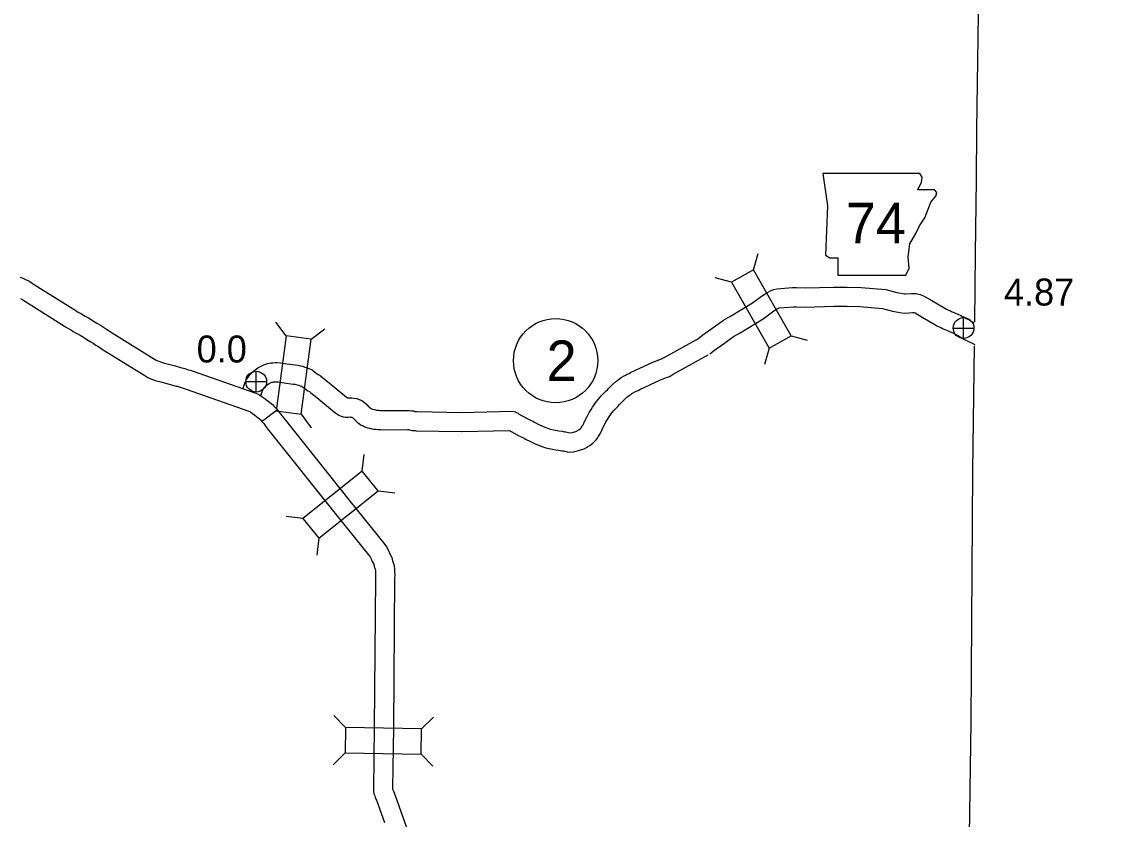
# Model space of a CAD drawing. Extents: x -939622 to -934245, y 1383184 to 1385301.
# Drawn here: x -936277.9 to -936227, y 1384917.1 to 1384954.6 of the extents above; entities that cross this region are included whole.
import ezdxf

# ---------------------------------------------------------------- set-up
doc = ezdxf.new("R2010")
doc.units = 0
for name, color, linetype in [('10', 7, 'Continuous'), ('2', 7, 'Continuous'), ('20', 7, 'Continuous'), ('21', 7, 'Continuous'), ('25', 7, 'Continuous'), ('26', 7, 'Continuous'), ('27', 7, 'Continuous')]:
    doc.layers.add(name, color=color, linetype=linetype)

msp = doc.modelspace()

# ---------------------------------------------------------------- linework, layer by layer
at = {"layer": '10'}
for points in [[(-936277.939, 1384942.582), (-936277.84, 1384942.54), (-936277.741, 1384942.496), (-936277.648, 1384942.459), (-936277.528, 1384942.4), (-936277.413, 1384942.325), (-936277.328, 1384942.265), (-936277.223, 1384942.204), (-936275.327, 1384941.009), (-936275.238, 1384940.956), (-936275.15, 1384940.905), (-936275.062, 1384940.86), (-936274.968, 1384940.795), (-936274.883, 1384940.747), (-936274.79, 1384940.694), (-936274.692, 1384940.645), (-936274.483, 1384940.519), (-936274.33, 1384940.416), (-936274.164, 1384940.319), (-936274.018, 1384940.237), (-936273.885, 1384940.137), (-936273.755, 1384940.061), (-936273.617, 1384939.965), (-936271.633, 1384938.729), (-936271.543, 1384938.68), (-936271.466, 1384938.648), (-936271.346, 1384938.604), (-936271.248, 1384938.565), (-936271.156, 1384938.54), (-936270.706, 1384938.427), (-936270.399, 1384938.341), (-936270.331, 1384938.327), (-936270.201, 1384938.289), (-936270.119, 1384938.258), (-936270.04, 1384938.233), (-936269.956, 1384938.205), (-936269.856, 1384938.173), (-936266.86, 1384937.124), (-936266.73, 1384937.064), (-936266.632, 1384937.006), (-936266.587, 1384936.972), (-936266.495, 1384936.913), (-936266.354, 1384936.801), (-936266.084, 1384936.59), (-936265.97, 1384936.476), (-936265.914, 1384936.406), (-936265.853, 1384936.339), (-936265.789, 1384936.259), (-936265.728, 1384936.18), (-936265.68, 1384936.11), (-936265.607, 1384936.011), (-936262.439, 1384932.047), (-936260.857, 1384930.09), (-936260.728, 1384929.911), (-936260.642, 1384929.744), (-936260.584, 1384929.615), (-936260.486, 1384929.416), (-936260.443, 1384929.256), (-936260.382, 1384929.078), (-936260.356, 1384928.893), (-936260.349, 1384928.743), (-936260.345, 1384928.596), (-936260.348, 1384928.448), (-936260.406, 1384921.413)], [(-936246.123, 1384939.663), (-936245.877, 1384939.868), (-936245.386, 1384940.213), (-936244.911, 1384940.561), (-936244.57, 1384940.742), (-936243.545, 1384941.377), (-936243.116, 1384941.683), (-936242.846, 1384941.865), (-936242.664, 1384941.955), (-936242.537, 1384942.002), (-936242.402, 1384942.031), (-936241.665, 1384942.085), (-936241.481, 1384942.091), (-936241.052, 1384942.074), (-936239.745, 1384942.11), (-936239.092, 1384942.112), (-936238.444, 1384942.096), (-936237.285, 1384941.992), (-936236.772, 1384941.858), (-936236.407, 1384941.796), (-936236.359, 1384941.792), (-936236.07, 1384941.814), (-936235.852, 1384941.815), (-936235.666, 1384941.77), (-936235.507, 1384941.703), (-936235.12, 1384941.478)], [(-936277.918, 1384941.58), (-936277.814, 1384941.506), (-936277.688, 1384941.434), (-936275.798, 1384940.241), (-936275.693, 1384940.179), (-936275.581, 1384940.114), (-936275.523, 1384940.085), (-936275.447, 1384940.033), (-936275.331, 1384939.966), (-936275.212, 1384939.898), (-936275.123, 1384939.854), (-936274.967, 1384939.76), (-936274.81, 1384939.654), (-936274.611, 1384939.538), (-936274.509, 1384939.481), (-936274.386, 1384939.388), (-936274.242, 1384939.303), (-936274.112, 1384939.213), (-936272.087, 1384937.952), (-936271.934, 1384937.868), (-936271.794, 1384937.81), (-936271.666, 1384937.763), (-936271.534, 1384937.711), (-936271.385, 1384937.67), (-936270.938, 1384937.557), (-936270.611, 1384937.465), (-936270.547, 1384937.452), (-936270.484, 1384937.434), (-936270.415, 1384937.408), (-936270.319, 1384937.377), (-936270.235, 1384937.349), (-936270.141, 1384937.319), (-936267.196, 1384936.288), (-936267.15, 1384936.267), (-936267.132, 1384936.256), (-936267.098, 1384936.231), (-936267.02, 1384936.181), (-936266.911, 1384936.094), (-936266.681, 1384935.914), (-936266.642, 1384935.875), (-936266.599, 1384935.822), (-936266.537, 1384935.753), (-936266.497, 1384935.704), (-936266.458, 1384935.653), (-936266.413, 1384935.587), (-936266.32, 1384935.461), (-936263.14, 1384931.483), (-936261.573, 1384929.544), (-936261.498, 1384929.439), (-936261.452, 1384929.351), (-936261.398, 1384929.23), (-936261.332, 1384929.096), (-936261.304, 1384928.993), (-936261.261, 1384928.868), (-936261.253, 1384928.808), (-936261.248, 1384928.712), (-936261.246, 1384928.595), (-936261.248, 1384928.461), (-936261.306, 1384921.42)], [(-936245.547, 1384938.971), (-936245.329, 1384939.153), (-936244.861, 1384939.482), (-936244.432, 1384939.796), (-936244.122, 1384939.961), (-936243.046, 1384940.627), (-936242.603, 1384940.943), (-936242.393, 1384941.085), (-936242.306, 1384941.128), (-936242.286, 1384941.136), (-936242.276, 1384941.138), (-936241.617, 1384941.186), (-936241.484, 1384941.191), (-936241.058, 1384941.173), (-936239.731, 1384941.21), (-936239.102, 1384941.211), (-936238.495, 1384941.197), (-936237.44, 1384941.102), (-936236.961, 1384940.977), (-936236.525, 1384940.904), (-936236.369, 1384940.888), (-936236.033, 1384940.914), (-936235.957, 1384940.914), (-936235.948, 1384940.912), (-936235.909, 1384940.896), (-936235.573, 1384940.7)], [(-936235.121, 1384941.479), (-936234.512, 1384941.127), (-936234.435, 1384941.076), (-936234.373, 1384941.046), (-936234.28, 1384941.009), (-936234.193, 1384940.96), (-936234.004, 1384940.881), (-936233.899, 1384940.836), (-936233.76, 1384940.776), (-936233.678, 1384940.736), (-936233.592, 1384940.694), (-936233.507, 1384940.641), (-936233.426, 1384940.604), (-936233.32, 1384940.545), (-936233.247, 1384940.501), (-936233.154, 1384940.446), (-936233.126, 1384940.432)], [(-936235.571, 1384940.699), (-936234.984, 1384940.36), (-936234.88, 1384940.292), (-936234.738, 1384940.222), (-936234.668, 1384940.195), (-936234.587, 1384940.15), (-936234.356, 1384940.053), (-936234.256, 1384940.01), (-936234.136, 1384939.958), (-936234.074, 1384939.928), (-936234.028, 1384939.905), (-936233.933, 1384939.846), (-936233.833, 1384939.8), (-936233.771, 1384939.765), (-936233.706, 1384939.727), (-936233.588, 1384939.657), (-936233.104, 1384939.41)], [(-936257.215, 1384936.226), (-936254.827, 1384936.28), (-936254.729, 1384936.265), (-936254.675, 1384936.252), (-936254.625, 1384936.227), (-936254.553, 1384936.192), (-936254.525, 1384936.164), (-936254.118, 1384935.94), (-936254.005, 1384935.882), (-936253.861, 1384935.815), (-936253.776, 1384935.768), (-936253.572, 1384935.66), (-936253.398, 1384935.579), (-936253.331, 1384935.547), (-936253.294, 1384935.535), (-936253.206, 1384935.507), (-936253.13, 1384935.475), (-936253.081, 1384935.452), (-936253.06, 1384935.444), (-936253.048, 1384935.441), (-936252.634, 1384935.363), (-936252.48, 1384935.339), (-936252.369, 1384935.315), (-936252.306, 1384935.31), (-936252.18, 1384935.289), (-936252.109, 1384935.27), (-936252.009, 1384935.287), (-936251.955, 1384935.301), (-936251.795, 1384935.348), (-936251.761, 1384935.37), (-936251.701, 1384935.406), (-936251.642, 1384935.453), (-936251.607, 1384935.488), (-936251.581, 1384935.516), (-936251.569, 1384935.532), (-936251.536, 1384935.581), (-936251.519, 1384935.608), (-936251.501, 1384935.638), (-936251.457, 1384935.728), (-936251.382, 1384935.897), (-936251.305, 1384936.039), (-936251.209, 1384936.223), (-936251.122, 1384936.367), (-936251.051, 1384936.476), (-936250.866, 1384936.741), (-936250.726, 1384936.915), (-936250.652, 1384936.998), (-936250.58, 1384937.069), (-936250.514, 1384937.143), (-936250.411, 1384937.238), (-936250.36, 1384937.29), (-936250.298, 1384937.356), (-936250.229, 1384937.427), (-936250.179, 1384937.472), (-936250.122, 1384937.533), (-936250.025, 1384937.624), (-936249.935, 1384937.692), (-936249.862, 1384937.744), (-936249.793, 1384937.797), (-936249.704, 1384937.866), (-936249.607, 1384937.921), (-936249.502, 1384937.975), (-936249.423, 1384938.021), (-936249.342, 1384938.057), (-936249.273, 1384938.101), (-936248.218, 1384938.586), (-936247.89, 1384938.711), (-936247.829, 1384938.732), (-936247.818, 1384938.738), (-936247.748, 1384938.78), (-936247.688, 1384938.81), (-936246.052, 1384939.711)], [(-936257.194, 1384935.326), (-936254.96, 1384935.377), (-936254.54, 1384935.145), (-936254.401, 1384935.074), (-936254.268, 1384935.012), (-936254.203, 1384934.976), (-936253.973, 1384934.854), (-936253.78, 1384934.764), (-936253.674, 1384934.714), (-936253.578, 1384934.68), (-936253.517, 1384934.661), (-936253.496, 1384934.652), (-936253.43, 1384934.622), (-936253.343, 1384934.589), (-936253.254, 1384934.564), (-936252.786, 1384934.476), (-936252.647, 1384934.454), (-936252.499, 1384934.422), (-936252.413, 1384934.416), (-936252.371, 1384934.408), (-936252.299, 1384934.389), (-936252.249, 1384934.377), (-936252.121, 1384934.359), (-936251.97, 1384934.37), (-936251.896, 1384934.393), (-936251.893, 1384934.394), (-936251.818, 1384934.406), (-936251.711, 1384934.435), (-936251.448, 1384934.512), (-936251.341, 1384934.57), (-936251.285, 1384934.606), (-936251.183, 1384934.667), (-936251.046, 1384934.778), (-936250.963, 1384934.858), (-936250.882, 1384934.945), (-936250.829, 1384935.02), (-936250.785, 1384935.085), (-936250.755, 1384935.131), (-936250.708, 1384935.209), (-936250.64, 1384935.349), (-936250.574, 1384935.499), (-936250.51, 1384935.616), (-936250.424, 1384935.782), (-936250.358, 1384935.891), (-936250.304, 1384935.975), (-936250.147, 1384936.2), (-936250.038, 1384936.334), (-936250, 1384936.378), (-936249.929, 1384936.447), (-936249.871, 1384936.511), (-936249.784, 1384936.592), (-936249.71, 1384936.668), (-936249.648, 1384936.734), (-936249.604, 1384936.779), (-936249.547, 1384936.831), (-936249.485, 1384936.896), (-936249.446, 1384936.934), (-936249.399, 1384936.968), (-936249.329, 1384937.019), (-936249.244, 1384937.083), (-936249.202, 1384937.116), (-936249.18, 1384937.128), (-936249.071, 1384937.185), (-936249.013, 1384937.218), (-936248.914, 1384937.262), (-936248.841, 1384937.309), (-936247.869, 1384937.755), (-936247.583, 1384937.864), (-936247.446, 1384937.912), (-936247.356, 1384937.966), (-936247.313, 1384937.991), (-936247.266, 1384938.016), (-936245.618, 1384938.923)], [(-936267.466, 1384937.362), (-936267.418, 1384937.513), (-936267.362, 1384937.652), (-936267.299, 1384937.778), (-936267.235, 1384937.881), (-936267.151, 1384937.994), (-936267.069, 1384938.076), (-936266.975, 1384938.165), (-936266.902, 1384938.218), (-936266.781, 1384938.313), (-936266.53, 1384938.442), (-936266.418, 1384938.488), (-936266.314, 1384938.521), (-936266.156, 1384938.559), (-936266.07, 1384938.561), (-936265.966, 1384938.571), (-936265.868, 1384938.563), (-936265.709, 1384938.549), (-936265.63, 1384938.535), (-936265.542, 1384938.526), (-936265.406, 1384938.507), (-936265.017, 1384938.455), (-936264.89, 1384938.443), (-936264.778, 1384938.417), (-936264.68, 1384938.393), (-936264.559, 1384938.355), (-936264.463, 1384938.32), (-936264.375, 1384938.284), (-936264.227, 1384938.221), (-936264.109, 1384938.136), (-936263.936, 1384938.004), (-936263.845, 1384937.955), (-936263.714, 1384937.848), (-936263.429, 1384937.622), (-936262.613, 1384936.946), (-936262.562, 1384936.907), (-936262.545, 1384936.906), (-936262.46, 1384936.911), (-936262.354, 1384936.909), (-936262.263, 1384936.902), (-936262.121, 1384936.878), (-936262.008, 1384936.834), (-936261.897, 1384936.779), (-936261.768, 1384936.69), (-936261.646, 1384936.577), (-936261.589, 1384936.522), (-936261.531, 1384936.466), (-936261.512, 1384936.448), (-936261.505, 1384936.443), (-936261.455, 1384936.409), (-936261.448, 1384936.404), (-936261.445, 1384936.403), (-936261.416, 1384936.388), (-936261.389, 1384936.38), (-936261.299, 1384936.355), (-936261.252, 1384936.346), (-936261.204, 1384936.337), (-936261.147, 1384936.333), (-936261.092, 1384936.324), (-936261.049, 1384936.319), (-936260.977, 1384936.316), (-936260.908, 1384936.312), (-936259.741, 1384936.318), (-936259.648, 1384936.316), (-936259.555, 1384936.306), (-936259.531, 1384936.3), (-936259.454, 1384936.297), (-936259.398, 1384936.275), (-936259.374, 1384936.272), (-936259.347, 1384936.273), (-936259.287, 1384936.267), (-936257.196, 1384936.226)], [(-936266.635, 1384937.006), (-936266.57, 1384937.209), (-936266.541, 1384937.281), (-936266.513, 1384937.338), (-936266.49, 1384937.374), (-936266.469, 1384937.402), (-936266.44, 1384937.431), (-936266.399, 1384937.471), (-936266.36, 1384937.499), (-936266.293, 1384937.552), (-936266.153, 1384937.624), (-936266.11, 1384937.641), (-936266.072, 1384937.654), (-936266.039, 1384937.662), (-936266.017, 1384937.662), (-936265.96, 1384937.668), (-936265.944, 1384937.666), (-936265.826, 1384937.656), (-936265.755, 1384937.643), (-936265.651, 1384937.633), (-936265.529, 1384937.616), (-936265.118, 1384937.56), (-936265.035, 1384937.553), (-936264.985, 1384937.541), (-936264.92, 1384937.526), (-936264.848, 1384937.502), (-936264.787, 1384937.481), (-936264.724, 1384937.454), (-936264.672, 1384937.432), (-936264.644, 1384937.412), (-936264.427, 1384937.246), (-936264.348, 1384937.204), (-936264.278, 1384937.146), (-936263.996, 1384936.923), (-936263.176, 1384936.244), (-936263.064, 1384936.157), (-936262.973, 1384936.093), (-936262.863, 1384936.045), (-936262.762, 1384936.013), (-936262.656, 1384936.006), (-936262.601, 1384936.007), (-936262.531, 1384936.005), (-936262.442, 1384936.011), (-936262.399, 1384936.01), (-936262.375, 1384936.008), (-936262.364, 1384936.006), (-936262.355, 1384936.001), (-936262.332, 1384935.986), (-936262.264, 1384935.922), (-936262.211, 1384935.872), (-936262.153, 1384935.816), (-936262.105, 1384935.77), (-936262.038, 1384935.717), (-936261.985, 1384935.681), (-936261.924, 1384935.634), (-936261.83, 1384935.589), (-936261.751, 1384935.552), (-936261.696, 1384935.533), (-936261.623, 1384935.504), (-936261.552, 1384935.491), (-936261.506, 1384935.479), (-936261.42, 1384935.462), (-936261.318, 1384935.443), (-936261.255, 1384935.439), (-936261.214, 1384935.432), (-936261.119, 1384935.421), (-936261.023, 1384935.417), (-936260.929, 1384935.412), (-936259.749, 1384935.417), (-936259.704, 1384935.417), (-936259.701, 1384935.416), (-936259.648, 1384935.404), (-936259.529, 1384935.382), (-936259.481, 1384935.378), (-936259.418, 1384935.371), (-936259.38, 1384935.372), (-936259.338, 1384935.368), (-936257.213, 1384935.326)], [(-936261.306, 1384921.423), (-936261.349, 1384918.544), (-936261.343, 1384918.497), (-936261.344, 1384918.434), (-936261.323, 1384918.334), (-936261.307, 1384918.277), (-936261.286, 1384918.211), (-936261.259, 1384918.148), (-936261.229, 1384918.055), (-936261.208, 1384918.017), (-936260.831, 1384916.962)], [(-936260.406, 1384921.41), (-936260.448, 1384918.595), (-936260.443, 1384918.552), (-936260.443, 1384918.529), (-936260.442, 1384918.526), (-936260.393, 1384918.41), (-936259.984, 1384917.265)], [(-936259.984, 1384917.265), (-936258.871, 1384914.155), (-936258.843, 1384914.083), (-936258.811, 1384913.974), (-936258.807, 1384913.945), (-936258.777, 1384913.838), (-936258.771, 1384913.803), (-936258.764, 1384913.778), (-936258.744, 1384913.684), (-936258.741, 1384913.654), (-936258.738, 1384913.639), (-936258.726, 1384913.571), (-936258.72, 1384913.502), (-936258.716, 1384913.475), (-936258.656, 1384912.068)]]:
    msp.add_lwpolyline(points, dxfattribs=at)
at = {"layer": '2'}
for points in [[(-936233.106, 1384940.476), (-936233.068, 1384943.678), (-936233.028, 1384947.169), (-936233.007, 1384949.494), (-936232.803, 1384963.625), (-936232.681, 1384971.43), (-936227.019, 1384990.062)], [(-936233.267, 1384921.698), (-936233.189, 1384933.485), (-936233.119, 1384939.355)], [(-936233.897, 1384880.432), (-936233.799, 1384888.128), (-936233.668, 1384893.97), (-936233.489, 1384906.519), (-936233.45, 1384909.954), (-936233.267, 1384921.698)]]:
    msp.add_lwpolyline(points, dxfattribs=at)
at = {"layer": '20'}
for p, q in [((-936243.492, 1384942.923), (-936243.282, 1384943.687)), ((-936244.526, 1384942.337), (-936245.289, 1384942.547)), ((-936265.441, 1384939.828), (-936265.921, 1384940.458)), ((-936264.263, 1384939.669), (-936263.633, 1384940.149)), ((-936241.733, 1384939.824), (-936240.97, 1384939.613)), ((-936242.766, 1384939.237), (-936242.977, 1384938.474)), ((-936265.918, 1384936.296), (-936266.548, 1384935.816)), ((-936264.741, 1384936.137), (-936264.261, 1384935.507)), ((-936261.869, 1384933.468), (-936261.781, 1384934.255)), ((-936261.127, 1384932.54), (-936260.34, 1384932.452)), ((-936264.653, 1384931.243), (-936265.44, 1384931.33)), ((-936263.911, 1384930.315), (-936263.999, 1384929.527)), ((-936262.651, 1384921.42), (-936263.203, 1384921.988)), ((-936259.088, 1384921.367), (-936258.519, 1384921.919)), ((-936262.669, 1384920.232), (-936263.237, 1384919.681)), ((-936259.105, 1384920.179), (-936258.554, 1384919.611))]:
    msp.add_line(p, q, dxfattribs=at)
for points in [[(-936244.526, 1384942.337), (-936242.766, 1384939.237), (-936241.733, 1384939.824), (-936243.492, 1384942.923)], [(-936265.441, 1384939.828), (-936265.918, 1384936.296), (-936264.741, 1384936.137), (-936264.263, 1384939.669)], [(-936261.869, 1384933.468), (-936264.653, 1384931.243), (-936263.911, 1384930.315), (-936261.127, 1384932.54)], [(-936262.669, 1384920.232), (-936259.105, 1384920.179), (-936259.088, 1384921.367), (-936262.651, 1384921.42)]]:
    msp.add_lwpolyline(points, close=True, dxfattribs=at)
at = {"layer": '21'}
msp.add_lwpolyline([(-936240.244, 1384947.445), (-936240.016, 1384945.923), (-936240.117, 1384943.614), (-936239.914, 1384943.487), (-936239.534, 1384943.487), (-936239.534, 1384942.675), (-936236.336, 1384942.675), (-936236.184, 1384943.005), (-936236.235, 1384943.537), (-936236.158, 1384944.147), (-936235.879, 1384944.629), (-936235.702, 1384944.984), (-936235.448, 1384945.365), (-936235.296, 1384945.771), (-936235.169, 1384946.101), (-936234.94, 1384946.38), (-936234.89, 1384946.557), (-936234.991, 1384946.684), (-936235.778, 1384946.684), (-936235.6, 1384947.039), (-936235.575, 1384947.268), (-936235.68, 1384947.443)], close=True, dxfattribs=at)
at = {"layer": '26'}
for p, q in [((-936233.63, 1384939.701), (-936233.63, 1384940.676)), ((-936234.118, 1384940.189), (-936233.143, 1384940.189)), ((-936266.85, 1384937.184), (-936266.85, 1384938.159)), ((-936267.338, 1384937.671), (-936266.363, 1384937.671))]:
    msp.add_line(p, q, dxfattribs=at)
for centre in [(-936233.63, 1384940.189), (-936266.85, 1384937.671)]:
    msp.add_circle(centre, 0.487, dxfattribs=at)
at = {"layer": '27'}
msp.add_circle((-936252.789, 1384938.655), 1.98, dxfattribs=at)

# ---------------------------------------------------------------- texts
at = {"layer": '21'}
msp.add_text('74', height=1.9008, dxfattribs=at).set_placement((-936239.163, 1384944.17))
at = {"layer": '25'}
for s, p in [('4.87', (-936231.733, 1384941.246)), ('0.0', (-936269.646, 1384938.57))]:
    msp.add_text(s, height=1.2672, dxfattribs=at).set_placement(p)
at = {"layer": '27'}
msp.add_text('2', height=1.901, rotation=359.9, dxfattribs=at).set_placement((-936253.216, 1384937.705))

doc.saveas('drawing.dxf')
